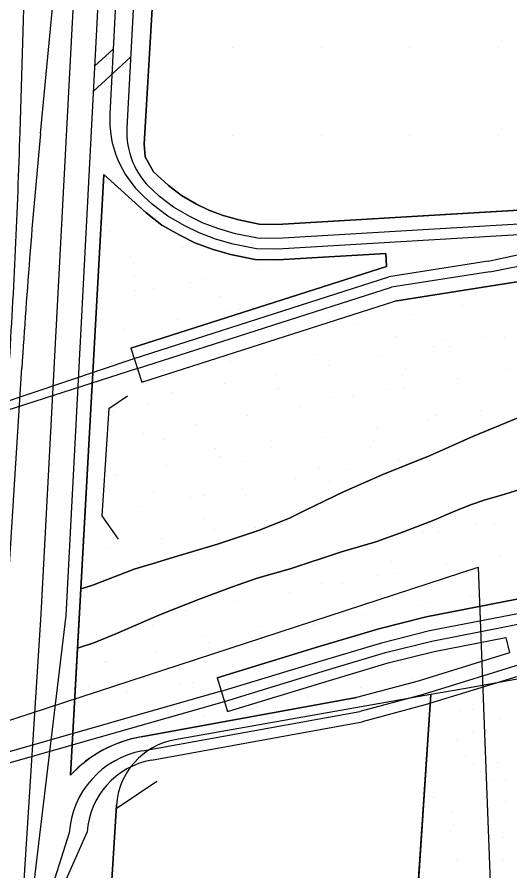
# Model space of a CAD drawing. Extents: x 419109 to 421295, y 4452223 to 4457798.
# Drawn here: x 420199.2 to 420338.4, y 4454747.5 to 4454988.5 of the extents above; entities that cross this region are included whole.
import ezdxf

# ---------------------------------------------------------------- set-up
doc = ezdxf.new("R2010")
doc.units = 0
for name, color, linetype in [('ADA', 7, 'Continuous'), ('ADAKENARI', 7, 'Continuous'), ('Default', 7, 'Continuous'), ('KALDIRIM_ALT', 7, 'Continuous'), ('KALDIRIM_FAT', 7, 'Continuous'), ('PL_AYA_PARK_DINLENME', 7, 'Continuous'), ('PL_KAMU_HİZMET_ALANI', 7, 'Continuous'), ('PL_TA_K_DERE', 7, 'Continuous'), ('PL_TURZM', 7, 'Continuous'), ('RAYLI_TOPLU_TAŞIMA_HATTI', 7, 'Continuous'), ('SN_KENTSEL_DONUSUM', 7, 'Continuous'), ('TR_PARKALANI', 7, 'Continuous'), ('TR_TİC_TURIZM_K', 7, 'Continuous'), ('TRFAT_KHA', 7, 'Continuous'), ('TRFAT_PARKALANI', 7, 'Continuous')]:
    doc.layers.add(name, color=color, linetype=linetype)

# ---------------------------------------------------------------- blocks, each defined once
blk = doc.blocks.new('POINT_DISPLAY')
at = {"layer": 'Default'}
blk.add_line((0, 0), (0, 0), dxfattribs=at)

msp = doc.modelspace()

# ---------------------------------------------------------------- linework, layer by layer
at = {"layer": 'ADA'}
msp.add_line((420316.1, 4454797.33), (420311.09, 4454722.59), dxfattribs=at)
at = {"layer": 'ADAKENARI'}
for p, q in [((420235.11, 4454952.64), (420238.53, 4455010.27)), ((420235.41, 4454949.09), (420235.11, 4454952.64)), ((420583.96, 4454951.88), (420334.51, 4454912.87)), ((420237.77, 4454944.85), (420235.41, 4454949.09)), ((420223.77, 4454944.07), (420214.29, 4454774.6)), ((420235.57, 4454933.33), (420223.77, 4454944.07)), ((420242, 4454941), (420237.77, 4454944.85)), ((420245.65, 4454938.18), (420242, 4454941)), ((420249.93, 4454935.75), (420245.65, 4454938.18)), ((420253.39, 4454934.03), (420249.93, 4454935.75)), ((420240.1, 4454929.84), (420235.57, 4454933.33)), ((420257.42, 4454932.55), (420253.39, 4454934.03)), ((420345.72, 4454934.33), (420272.67, 4454930.03)), ((420261.9, 4454931.27), (420257.42, 4454932.55)), ((420267.59, 4454930.12), (420261.9, 4454931.27)), ((420245.23, 4454926.93), (420240.1, 4454929.84)), ((420272.67, 4454930.03), (420267.59, 4454930.12)), ((420249.43, 4454924.83), (420245.23, 4454926.93)), ((420254.33, 4454923.04), (420249.43, 4454924.83)), ((420259.53, 4454921.55), (420254.33, 4454923.04)), ((420266.5, 4454920.14), (420259.53, 4454921.55)), ((420303.37, 4454921.82), (420272.87, 4454920.02)), ((420303.59, 4454918.15), (420303.37, 4454921.82)), ((420272.87, 4454920.02), (420266.5, 4454920.14)), ((420231.39, 4454895.04), (420303.59, 4454918.15)), ((420334.51, 4454912.87), (420305.9, 4454908.39)), ((420234.44, 4454885.52), (420305.9, 4454908.39)), ((420231.39, 4454895.04), (420234.44, 4454885.52)), ((420225.13, 4454878.04), (420230.37, 4454881.63)), ((420225.13, 4454878.04), (420223.16, 4454847.76)), ((420340.45, 4454875.35), (420328.2, 4454870.22)), ((420328.2, 4454870.22), (420315.94, 4454864.76)), ((420315.94, 4454864.76), (420302.53, 4454859.46)), ((420302.53, 4454859.46), (420291.4, 4454854.54)), ((420291.4, 4454854.54), (420280.72, 4454849.37)), ((420331.43, 4454852.23), (420336.11, 4454853.61)), ((420336.11, 4454853.61), (420340.97, 4454855.07)), ((420327.35, 4454850.86), (420331.43, 4454852.23)), ((420280.72, 4454849.37), (420276.32, 4454847.17)), ((420316.94, 4454846.57), (420322.45, 4454848.91)), ((420322.45, 4454848.91), (420327.35, 4454850.86)), ((420223.16, 4454847.76), (420227.75, 4454841.22)), ((420276.32, 4454847.17), (420267.66, 4454843.73)), ((420308.4, 4454843.2), (420316.94, 4454846.57)), ((420267.66, 4454843.73), (420255.84, 4454839.74)), ((420300.53, 4454840.45), (420308.4, 4454843.2)), ((420255.84, 4454839.74), (420242.6, 4454835.82)), ((420290.84, 4454837.57), (420300.53, 4454840.45)), ((420276.35, 4454832.82), (420290.84, 4454837.57)), ((420238.56, 4454834.61), (420232.34, 4454832.74)), ((420242.6, 4454835.82), (420238.56, 4454834.61)), ((420232.34, 4454832.74), (420220.31, 4454828.05)), ((420267, 4454830.17), (420276.35, 4454832.82)), ((420259.79, 4454827.64), (420267, 4454830.17)), ((420220.31, 4454828.05), (420217.23, 4454827.18)), ((420250.45, 4454824.17), (420259.79, 4454827.64)), ((420314.83, 4454819.27), (420343.8, 4454824.92)), ((420239.73, 4454819.88), (420250.45, 4454824.17)), ((420238.4, 4454819.32), (420239.73, 4454819.88)), ((420227.09, 4454814.47), (420238.4, 4454819.32)), ((420301.44, 4454815.91), (420314.83, 4454819.27)), ((420284.6, 4454810.89), (420301.44, 4454815.91)), ((420227.09, 4454814.47), (420220.9, 4454811.95)), ((420317, 4454809.5), (420337.28, 4454813.46)), ((420337.28, 4454813.46), (420338.35, 4454809.06)), ((420220.9, 4454811.95), (420216.29, 4454810.45)), ((420255.74, 4454802.08), (420284.6, 4454810.89)), ((420304.09, 4454806.26), (420317, 4454809.5)), ((420338.35, 4454809.06), (420312.54, 4454801.12)), ((420287.49, 4454801.31), (420304.09, 4454806.26)), ((420255.74, 4454802.08), (420258.66, 4454792.52)), ((420258.66, 4454792.52), (420287.49, 4454801.31)), ((420312.54, 4454801.12), (420295.15, 4454796.47)), ((420234.26, 4454785.41), (420295.15, 4454796.47)), ((420227.24, 4454765.14), (420238.67, 4454772.85)), ((420218.15, 4454619.75), (420227.3, 4454766.1))]:
    msp.add_line(p, q, dxfattribs=at)
msp.add_arc((420240.79, 4454749.51), 36.49, 100.2941, 136.5562, dxfattribs=at)
at = {"layer": 'KALDIRIM_ALT'}
for p, q in [((420162.39, 4454868.75), (420232.3, 4454892.18)), ((420233.22, 4454889.33), (420163, 4454866.85)), ((420256.91, 4454798.26), (420154.82, 4454769.13)), ((420155.51, 4454766.21), (420257.79, 4454795.39))]:
    msp.add_line(p, q, dxfattribs=at)
at = {"layer": 'KALDIRIM_FAT'}
for p, q in [((420216, 4455010.5), (420205.96, 4454820.03)), ((420223.01, 4455010.43), (420212.95, 4454819.62)), ((420228.01, 4455010.38), (420225.42, 4454961.15)), ((420233.02, 4455010.32), (420230.22, 4454957.3)), ((420226.39, 4454979.51), (420221.12, 4454974.66)), ((420231.27, 4454977.22), (420220.75, 4454967.51)), ((420237.5, 4454935.63), (420234.96, 4454937.94)), ((420239.43, 4454937.93), (420237.44, 4454939.74)), ((420243.43, 4454934.84), (420239.43, 4454937.93)), ((420241.76, 4454932.34), (420237.5, 4454935.63)), ((420248.05, 4454932.22), (420243.43, 4454934.84)), ((420393.37, 4454933.13), (420272.75, 4454926.03)), ((420332.32, 4454919.61), (420393.37, 4454933.13)), ((420246.64, 4454929.57), (420241.76, 4454932.34)), ((420251.8, 4454930.35), (420248.05, 4454932.22)), ((420332.78, 4454916.64), (420403.27, 4454930.7)), ((420250.62, 4454927.59), (420246.64, 4454929.57)), ((420256.18, 4454928.75), (420251.8, 4454930.35)), ((420260.95, 4454927.39), (420256.18, 4454928.75)), ((420374.88, 4454929.03), (420272.81, 4454923.03)), ((420255.25, 4454925.89), (420250.62, 4454927.59)), ((420260.24, 4454924.47), (420255.25, 4454925.89)), ((420267.15, 4454926.13), (420260.95, 4454927.39)), ((420272.75, 4454926.03), (420267.15, 4454926.13)), ((420266.82, 4454923.14), (420260.24, 4454924.47)), ((420272.81, 4454923.03), (420266.82, 4454923.14)), ((420332.32, 4454919.61), (420304.28, 4454915.22)), ((420332.78, 4454916.64), (420304.97, 4454912.29)), ((420232.3, 4454892.18), (420304.28, 4454915.22)), ((420233.22, 4454889.33), (420304.97, 4454912.29)), ((420441.14, 4454833.37), (420314.47, 4454794.39)), ((420419.95, 4454829.99), (420313.65, 4454797.27)), ((420205.96, 4454820.03), (420199.28, 4454717.02)), ((420212.95, 4454819.62), (420200.67, 4454716.93)), ((420315.7, 4454815.36), (420344.5, 4454820.98)), ((420316.35, 4454812.43), (420345.03, 4454818.03)), ((420302.5, 4454812.05), (420315.7, 4454815.36)), ((420303.3, 4454809.16), (420316.35, 4454812.43)), ((420285.76, 4454807.06), (420302.5, 4454812.05)), ((420286.62, 4454804.19), (420303.3, 4454809.16)), ((420256.91, 4454798.26), (420285.76, 4454807.06)), ((420257.79, 4454795.39), (420286.62, 4454804.19)), ((420313.65, 4454797.27), (420296.02, 4454792.57)), ((420314.47, 4454794.39), (420296.68, 4454789.64)), ((420234.63, 4454781.42), (420296.02, 4454792.57)), ((420237.15, 4454778.82), (420296.68, 4454789.64)), ((420200.67, 4454716.93), (420219, 4454758.46)), ((420213.98, 4454758.25), (420200.67, 4454716.93))]:
    msp.add_line(p, q, dxfattribs=at)
for centre, radius, start, end in [((420254.67, 4454959.61), 29.29, 176.9826, 227.7121), ((420252.35, 4454956.13), 22.16, 176.9826, 227.7121), ((420239.13, 4454756.61), 25.21, 100.2941, 176.2859), ((420241.11, 4454757.03), 22.16, 100.2941, 176.2859)]:
    msp.add_arc(centre, radius, start, end, dxfattribs=at)
at = {"layer": 'PL_AYA_PARK_DINLENME'}
for points in [[(420340.45, 4454875.35), (420328.2, 4454870.22), (420315.94, 4454864.76), (420302.53, 4454859.46), (420291.4, 4454854.54), (420280.72, 4454849.37), (420276.32, 4454847.17), (420267.66, 4454843.73), (420255.84, 4454839.74), (420242.6, 4454835.82), (420238.56, 4454834.61), (420232.34, 4454832.74), (420220.31, 4454828.05), (420217.23, 4454827.18), (420223.77, 4454944.07), (420235.57, 4454933.33), (420240.1, 4454929.84), (420245.23, 4454926.93), (420249.43, 4454924.83), (420254.33, 4454923.04), (420259.53, 4454921.55), (420266.5, 4454920.14), (420272.87, 4454920.02), (420303.37, 4454921.82), (420303.59, 4454918.15), (420231.39, 4454895.04), (420234.44, 4454885.52), (420305.9, 4454908.39), (420334.51, 4454912.87), (420583.96, 4454951.88)], [(420343.8, 4454824.92), (420314.83, 4454819.27), (420301.44, 4454815.91), (420284.6, 4454810.89), (420255.74, 4454802.08), (420258.66, 4454792.52), (420287.49, 4454801.31), (420304.09, 4454806.26), (420317, 4454809.5), (420337.28, 4454813.46), (420338.35, 4454809.06), (420312.54, 4454801.12), (420295.15, 4454796.47), (420234.26, 4454785.41), (420230.51, 4454784.53), (420226.87, 4454783.24), (420223.39, 4454781.59), (420220.1, 4454779.57), (420217.04, 4454777.22), (420214.29, 4454774.6), (420216.29, 4454810.45), (420220.9, 4454811.95), (420227.09, 4454814.47), (420238.4, 4454819.32), (420239.73, 4454819.88), (420250.45, 4454824.17), (420259.79, 4454827.64), (420267, 4454830.17), (420276.35, 4454832.82), (420290.84, 4454837.57), (420300.53, 4454840.45), (420308.4, 4454843.2), (420316.94, 4454846.57), (420322.45, 4454848.91), (420327.35, 4454850.86), (420331.43, 4454852.23), (420336.11, 4454853.61), (420340.97, 4454855.07)], [(420344.12, 4454802.29), (420325.38, 4454798.97), (420316.1, 4454797.33), (420311.09, 4454722.59)]]:
    msp.add_lwpolyline(points, dxfattribs=at)
at = {"layer": 'PL_KAMU_HİZMET_ALANI'}
msp.add_lwpolyline([(420238.53, 4455010.27), (420235.11, 4454952.64), (420235.41, 4454949.09), (420237.77, 4454944.85), (420242, 4454941), (420245.65, 4454938.18), (420249.93, 4454935.75), (420253.39, 4454934.03), (420257.42, 4454932.55), (420261.9, 4454931.27), (420267.59, 4454930.12), (420272.67, 4454930.03), (420345.72, 4454934.33), (420345.26, 4455009.14)], dxfattribs=at)
at = {"layer": 'PL_TA_K_DERE'}
for points in [[(420340.45, 4454875.35), (420328.2, 4454870.22), (420315.94, 4454864.76), (420302.53, 4454859.46), (420291.4, 4454854.54), (420280.72, 4454849.37), (420276.32, 4454847.17), (420267.66, 4454843.73), (420255.84, 4454839.74), (420242.6, 4454835.82), (420238.56, 4454834.61), (420232.34, 4454832.74), (420221.02, 4454828.33), (420217.24, 4454827.11), (420216.29, 4454810.45), (420219.97, 4454811.65)], [(420340.97, 4454855.07), (420336.11, 4454853.61), (420331.43, 4454852.23), (420327.35, 4454850.86), (420322.45, 4454848.91), (420316.94, 4454846.57), (420308.4, 4454843.2), (420300.53, 4454840.45), (420290.84, 4454837.57), (420276.35, 4454832.82), (420267, 4454830.17), (420259.79, 4454827.64), (420250.45, 4454824.17), (420239.73, 4454819.88), (420238.4, 4454819.32), (420227.09, 4454814.47), (420220.9, 4454811.95), (420216.29, 4454810.45), (420217.23, 4454827.18), (420220.31, 4454828.05), (420232.34, 4454832.74), (420238.56, 4454834.61), (420242.6, 4454835.82), (420255.84, 4454839.74), (420267.66, 4454843.73), (420276.32, 4454847.17), (420280.72, 4454849.37), (420291.4, 4454854.54), (420302.53, 4454859.46), (420315.94, 4454864.76), (420328.2, 4454870.22), (420340.45, 4454875.35)], [(420219.97, 4454811.65), (420220.9, 4454811.95), (420227.09, 4454814.47), (420238.4, 4454819.32), (420239.73, 4454819.88), (420250.45, 4454824.17), (420259.79, 4454827.64), (420267, 4454830.17), (420276.35, 4454832.82), (420290.84, 4454837.57), (420300.53, 4454840.45), (420308.4, 4454843.2), (420316.94, 4454846.57), (420322.45, 4454848.91), (420327.35, 4454850.86), (420331.43, 4454852.23), (420336.11, 4454853.61), (420340.97, 4454855.07)]]:
    msp.add_lwpolyline(points, dxfattribs=at)
at = {"layer": 'PL_TURZM'}
for points in [[(420249.38, 4454607.52), (420252.7, 4454607.39), (420303.25, 4454605.41), (420303.99, 4454616.39), (420310.29, 4454710.53), (420311.09, 4454722.59), (420316.1, 4454797.33), (420243.78, 4454784.54)], [(420227.3, 4454766.1), (420218.15, 4454619.75), (420217.47, 4454608.77), (420249.38, 4454607.52)]]:
    msp.add_lwpolyline(points, dxfattribs=at)
msp.add_arc((420247.26, 4454764.85), 20, 100.0279, 176.4246, dxfattribs=at)
at = {"layer": 'RAYLI_TOPLU_TAŞIMA_HATTI'}
for p, q in [((420200.05, 4454956.02), (420201.49, 4455004.14)), ((420205.84, 4454955.65), (420210.47, 4455003.57)), ((420187.11, 4454676.68), (420200.56, 4454889.49))]:
    msp.add_line(p, q, dxfattribs=at)
for centre, start, end in [((418200.95, 4455015.89), 356.38298, 358.28453), ((422196.57, 4454763.31), 174.48143, 176.38298)]:
    msp.add_arc(centre, 2000, start, end, dxfattribs=at)
at = {"layer": 'SN_KENTSEL_DONUSUM'}
for p, q in [((419975.63, 4454717.8), (420329.48, 4454833.29)), ((420329.48, 4454833.29), (420334.54, 4454700.27))]:
    msp.add_line(p, q, dxfattribs=at)
at = {"layer": 'TR_TİC_TURIZM_K'}
for points in [[(420303.25, 4454605.41), (420303.99, 4454616.39), (420310.29, 4454710.53), (420311.09, 4454722.59), (420316.1, 4454797.33), (420243.78, 4454784.54)], [(420227.3, 4454766.1), (420218.15, 4454619.75), (420217.47, 4454608.77), (420249.38, 4454607.52), (420252.7, 4454607.39), (420303.25, 4454605.41)]]:
    msp.add_lwpolyline(points, dxfattribs=at)
msp.add_arc((420247.26, 4454764.85), 20, 100.0279, 176.4246, dxfattribs=at)
at = {"layer": 'TRFAT_KHA'}
for p, q in [((420260.11, 4454980.03), (420260.11, 4454980.03)), ((420285.11, 4454980.03), (420285.11, 4454980.03)), ((420310.11, 4454980.03), (420310.11, 4454980.03)), ((420335.11, 4454980.03), (420335.11, 4454980.03)), ((420260.11, 4454955.03), (420260.11, 4454955.03)), ((420285.11, 4454955.03), (420285.11, 4454955.03)), ((420310.11, 4454955.03), (420310.11, 4454955.03)), ((420335.11, 4454955.03), (420335.11, 4454955.03))]:
    msp.add_line(p, q, dxfattribs=at)
at = {"layer": 'TRFAT_PARKALANI'}
for p, q in [((420224.49, 4454930), (420224.49, 4454930)), ((420245.92, 4454923.63), (420245.92, 4454923.63)), ((420231.15, 4454921.02), (420231.15, 4454921.02)), ((420268.2, 4454919.37), (420268.2, 4454919.37)), ((420282.12, 4454919.86), (420282.12, 4454919.86)), ((420295.21, 4454920.55), (420295.21, 4454920.55)), ((420267.35, 4454917.25), (420267.35, 4454917.25)), ((420232.36, 4454915.41), (420232.36, 4454915.41)), ((420248.29, 4454913.59), (420248.29, 4454913.59)), ((420252.58, 4454914.65), (420252.58, 4454914.65)), ((420232.65, 4454911.27), (420232.65, 4454911.27)), ((420237.81, 4454912.04), (420237.81, 4454912.04)), ((420223.03, 4454909.44), (420223.03, 4454909.44)), ((420256.71, 4454909.73), (420256.71, 4454909.73)), ((420324.99, 4454907.11), (420324.99, 4454907.11)), ((420259.24, 4454905.67), (420259.24, 4454905.67)), ((420262.19, 4454906.06), (420262.19, 4454906.06)), ((420310.22, 4454904.5), (420310.22, 4454904.5)), ((420244.47, 4454903.06), (420244.47, 4454903.06)), ((420295.44, 4454901.9), (420295.44, 4454901.9)), ((420229.69, 4454900.46), (420229.69, 4454900.46)), ((420280.67, 4454899.29), (420280.67, 4454899.29)), ((420306.51, 4454898.25), (420306.51, 4454898.25)), ((420319.49, 4454897.14), (420319.49, 4454897.14)), ((420331.65, 4454898.13), (420331.65, 4454898.13)), ((420336.92, 4454897.96), (420336.92, 4454897.96)), ((420316.88, 4454895.52), (420316.88, 4454895.52)), ((420321.28, 4454895.64), (420321.28, 4454895.64)), ((420283.65, 4454893.18), (420283.65, 4454893.18)), ((420302.1, 4454892.92), (420302.1, 4454892.92)), ((420229.18, 4454891.57), (420229.18, 4454891.57)), ((420259.59, 4454891.29), (420259.59, 4454891.29)), ((420287.33, 4454890.31), (420287.33, 4454890.31)), ((420221.58, 4454888.87), (420221.58, 4454888.87)), ((420247.81, 4454889.21), (420247.81, 4454889.21)), ((420272.56, 4454887.71), (420272.56, 4454887.71)), ((420308, 4454887.5), (420308, 4454887.5)), ((420338.31, 4454889.15), (420338.31, 4454889.15)), ((420257.79, 4454885.1), (420257.79, 4454885.1)), ((420323.54, 4454886.54), (420323.54, 4454886.54)), ((420243.02, 4454882.5), (420243.02, 4454882.5)), ((420272.16, 4454883.53), (420272.16, 4454883.53)), ((420273.49, 4454883.76), (420273.49, 4454883.76)), ((420303.9, 4454883.47), (420303.9, 4454883.47)), ((420308.76, 4454883.94), (420308.76, 4454883.94)), ((420228.24, 4454879.89), (420228.24, 4454879.89)), ((420288.26, 4454881.15), (420288.26, 4454881.15)), ((420293.99, 4454881.33), (420293.99, 4454881.33)), ((420236.32, 4454879.57), (420236.32, 4454879.57)), ((420279.22, 4454878.73), (420279.22, 4454878.73)), ((420330.2, 4454877.56), (420330.2, 4454877.56)), ((420226.57, 4454876.8), (420226.57, 4454876.8)), ((420264.45, 4454876.12), (420264.45, 4454876.12)), ((420317.81, 4454875.95), (420317.81, 4454875.95)), ((420249.68, 4454873.52), (420249.68, 4454873.52)), ((420315.43, 4454874.96), (420315.43, 4454874.96)), ((420332.58, 4454873.34), (420332.58, 4454873.34)), ((420234.9, 4454870.91), (420234.9, 4454870.91)), ((420300.65, 4454872.35), (420300.65, 4454872.35)), ((420220.13, 4454868.31), (420220.13, 4454868.31)), ((420240.47, 4454869.27), (420240.47, 4454869.27)), ((420270.89, 4454868.99), (420270.89, 4454868.99)), ((420285.88, 4454869.75), (420285.88, 4454869.75)), ((420255.25, 4454866.67), (420255.25, 4454866.67)), ((420271.11, 4454867.14), (420271.11, 4454867.14)), ((420299.1, 4454866.98), (420299.1, 4454866.98)), ((420256.34, 4454864.54), (420256.34, 4454864.54)), ((420263.27, 4454863.02), (420263.27, 4454863.02)), ((420307.31, 4454863.37), (420307.31, 4454863.37)), ((420241.56, 4454861.94), (420241.56, 4454861.94)), ((420284.79, 4454861.46), (420284.79, 4454861.46)), ((420292.54, 4454860.77), (420292.54, 4454860.77)), ((420226.79, 4454859.33), (420226.79, 4454859.33)), ((420227.43, 4454859.06), (420227.43, 4454859.06)), ((420277.77, 4454858.16), (420277.77, 4454858.16)), ((420299.56, 4454858.85), (420299.56, 4454858.85)), ((420287.61, 4454857.34), (420287.61, 4454857.34)), ((420237.87, 4454854.5), (420237.87, 4454854.5)), ((420251.78, 4454853.38), (420251.78, 4454853.38)), ((420263, 4454855.56), (420263, 4454855.56)), ((420222.23, 4454852.18), (420222.23, 4454852.18)), ((420248.23, 4454852.96), (420248.23, 4454852.96)), ((420233.45, 4454850.35), (420233.45, 4454850.35)), ((420218.68, 4454847.75), (420218.68, 4454847.75)), ((420251.77, 4454846.97), (420251.77, 4454846.97)), ((420269.66, 4454846.58), (420269.66, 4454846.58)), ((420254.89, 4454843.98), (420254.89, 4454843.98)), ((420266.55, 4454844.37), (420266.55, 4454844.37)), ((420316.55, 4454844.56), (420316.55, 4454844.56)), ((420328.71, 4454845.55), (420328.71, 4454845.55)), ((420333.98, 4454845.38), (420333.98, 4454845.38)), ((420240.11, 4454841.37), (420240.11, 4454841.37)), ((420313.94, 4454842.94), (420313.94, 4454842.94)), ((420318.34, 4454843.06), (420318.34, 4454843.06)), ((420225.34, 4454838.77), (420225.34, 4454838.77)), ((420335.37, 4454836.57), (420335.37, 4454836.57)), ((420305.06, 4454834.92), (420305.06, 4454834.92)), ((420218.76, 4454832.49), (420218.76, 4454832.49)), ((420320.6, 4454833.96), (420320.6, 4454833.96)), ((420300.96, 4454830.9), (420300.96, 4454830.9)), ((420305.82, 4454831.36), (420305.82, 4454831.36)), ((420285.32, 4454828.58), (420285.32, 4454828.58)), ((420291.05, 4454828.76), (420291.05, 4454828.76)), ((420276.28, 4454826.15), (420276.28, 4454826.15)), ((420327.26, 4454824.98), (420327.26, 4454824.98)), ((420261.51, 4454823.55), (420261.51, 4454823.55)), ((420312.48, 4454822.38), (420312.48, 4454822.38)), ((420314.87, 4454823.37), (420314.87, 4454823.37)), ((420246.74, 4454820.94), (420246.74, 4454820.94)), ((420297.71, 4454819.78), (420297.71, 4454819.78)), ((420237.53, 4454816.69), (420237.53, 4454816.69)), ((420267.95, 4454816.41), (420267.95, 4454816.41)), ((420282.94, 4454817.17), (420282.94, 4454817.17)), ((420252.31, 4454814.09), (420252.31, 4454814.09)), ((420268.17, 4454814.57), (420268.17, 4454814.57)), ((420296.16, 4454814.4), (420296.16, 4454814.4)), ((420253.4, 4454811.96), (420253.4, 4454811.96)), ((420260.33, 4454810.44), (420260.33, 4454810.44)), ((420238.62, 4454809.36), (420238.62, 4454809.36)), ((420320.51, 4454808.72), (420320.51, 4454808.72)), ((420223.85, 4454806.75), (420223.85, 4454806.75)), ((420224.49, 4454806.48), (420224.49, 4454806.48)), ((420234.93, 4454801.92), (420234.93, 4454801.92)), ((420245.28, 4454800.38), (420245.28, 4454800.38)), ((420248.84, 4454800.8), (420248.84, 4454800.8)), ((420311.03, 4454801.82), (420311.03, 4454801.82)), ((420219.29, 4454799.6), (420219.29, 4454799.6)), ((420296.26, 4454799.21), (420296.26, 4454799.21)), ((420230.51, 4454797.77), (420230.51, 4454797.77)), ((420281.49, 4454796.61), (420281.49, 4454796.61)), ((420215.74, 4454795.17), (420215.74, 4454795.17)), ((420248.83, 4454794.39), (420248.83, 4454794.39)), ((420266.72, 4454794), (420266.72, 4454794)), ((420279.25, 4454794.11), (420279.25, 4454794.11)), ((420251.94, 4454791.4), (420251.94, 4454791.4)), ((420263.61, 4454791.79), (420263.61, 4454791.79)), ((420237.17, 4454788.79), (420237.17, 4454788.79)), ((420222.4, 4454786.19), (420222.4, 4454786.19)), ((420215.82, 4454779.91), (420215.82, 4454779.91))]:
    msp.add_line(p, q, dxfattribs=at)

# ---------------------------------------------------------------- block references
at = {"layer": 'TR_PARKALANI', "xscale": 0.1, "yscale": 0.10000000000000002}
for p in [(420327.8, 4454793.12), (420324.25, 4454792.7), (420335.92, 4454790.69), (420327.8, 4454786.72), (420323.48, 4454784.47), (420330.91, 4454783.72), (420325.86, 4454780.25), (420328.22, 4454777.85), (420335, 4454778.26), (420330.14, 4454775.49), (420315.37, 4454772.89), (420333.68, 4454773), (420337.24, 4454773.42), (420316.73, 4454768.21), (420337.23, 4454767.02), (420322.03, 4454763.91), (420322.39, 4454760.55), (420336.58, 4454756.99), (420333.03, 4454756.57), (420323.48, 4454750.67), (420336.58, 4454750.58)]:
    msp.add_blockref('POINT_DISPLAY', p, dxfattribs=at)

doc.saveas('drawing.dxf')
